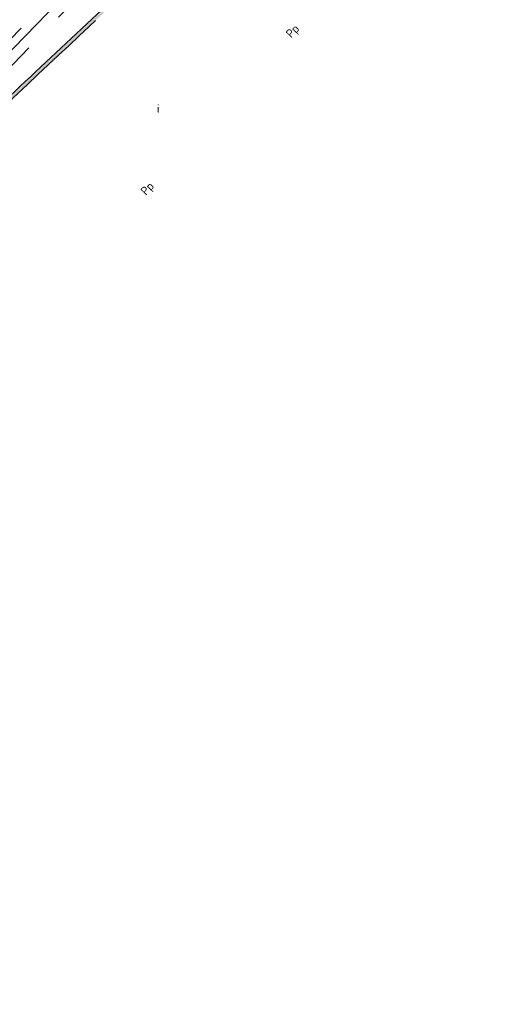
# Model space of a CAD drawing. Header units: metres. Extents: x 92403 to 95147, y 464428 to 465602.
# Tile 337 of 568: x 93116 to 93136, y 464850 to 464892. Entities that reach past the tile are written whole.
import ezdxf

# ---------------------------------------------------------------- set-up
doc = ezdxf.new("R2010")
doc.units = ezdxf.units.M
for name, pattern in [('RI-GWA', [18.45, 6, -1.8, 1.75, -1.8, 1.75, -1.8, 1.75, -1.8]), ('RI-HWA_KOLKAANSLUITING', [4.3, 2.5, -1.8]), ('VH-TROTTOIRBAND', [15, 5, -2, 2, -2, 2, -2])]:
    doc.linetypes.add(name, pattern=pattern)
doc.layers.add('B-OI-RI-GWA_TRANSPORTLEIDING-G', color=7, linetype='RI-GWA', lineweight=18, true_color=0xff8400)
for name, color, linetype, lineweight in [('B-WE-VH-VERHARDING_FUNDERING-G', 252, 'CONTINUOUS', 18), ('N-WE-RI-HWA_KOLKAANSLUITING-G', 150, 'RI-HWA_KOLKAANSLUITING', 25), ('N-WE-VH-KANTOPSLUITING_TROTTOIRBAND-G', 7, 'VH-TROTTOIRBAND', 35), ('N-WE-VH-KANTOPSLUITING_TROTTOIRBAND_130 150-T18', 10, 'CONTINUOUS', 18), ('N-WE-VH-KANTOPSLUITING_VOORKANTBAND-G', 50, 'CONTINUOUS', 35), ('N-WE-VH-VERHARDING_BETON_INRITBLOKKEN-A', 253, 'CONTINUOUS', 0)]:
    doc.layers.add(name, color=color, linetype=linetype, lineweight=lineweight)
doc.styles.add('NLCS-ISO-M200-T18', font='NLCS-ISO.ttf', dxfattribs={"height": 0.36})

msp = doc.modelspace()

# ---------------------------------------------------------------- hatches: boundary and pattern name
at = {"layer": 'N-WE-VH-VERHARDING_BETON_INRITBLOKKEN-A', "transparency": 33554687}
h = msp.add_hatch(color=256, dxfattribs=at)
h.dxf.hatch_style = 1
h.paths.add_polyline_path([(93126.212665, 464899.251952), (93126.318586, 464899.145742), (93119.335596, 464892.181745), (93114.1243, 464887.296673), (93114.021532, 464887.405937), (93119.231406, 464892.289683)])

# ---------------------------------------------------------------- linework, layer by layer
at = {"layer": 'B-OI-RI-GWA_TRANSPORTLEIDING-G'}
msp.add_lwpolyline([(93446.043344, 465256.115521), (93414.928619, 465230.784301), (93385.545, 465207.335), (93345.02, 465172.545), (93309.939, 465138.03), (93281.489, 465106.16), (93272.55, 465095.75), (93246.12, 465056.88), (93231.409, 465035.78), (93221.1, 465020.839), (93190.047, 464975.644), (93154.17, 464931), (93110.8, 464886.38), (93068.919, 464854.632), (93060.958017, 464850.622994)], dxfattribs=at)
at = {"layer": 'B-WE-VH-VERHARDING_FUNDERING-G', "lineweight": 13, "flags": 128}
msp.add_lwpolyline([(93446.264317, 465255.844097), (93415.148269, 465230.5118), (93385.768221, 465207.065349), (93345.256997, 465172.287175), (93310.192549, 465137.78846), (93281.752342, 465105.929431), (93272.828361, 465095.536921), (93246.408279, 465056.681507), (93231.696596, 465035.580527), (93221.388276, 465020.640512), (93190.32804, 464975.434982), (93154.432482, 464930.767889), (93111.032529, 464886.117072), (93069.104965, 464854.333774), (93061.115419, 464850.310399)], dxfattribs=at)
at = {"layer": 'N-WE-RI-HWA_KOLKAANSLUITING-G', "flags": 128}
msp.add_lwpolyline([(93104.817098, 464879.829838), (93109.510591, 464883.845792), (93121.69637, 464896.42741), (93114.783229, 464903.608533)], dxfattribs=at)
at = {"layer": 'N-WE-VH-KANTOPSLUITING_TROTTOIRBAND-G', "lineweight": 15, "flags": 128}
for points in [[(93065.866714, 464844.698776), (93063.678306, 464849.205677, -0.39791827), (93064.442611, 464851.630142), (93067.389663, 464853.270833), (93074.325807, 464856.972774), (93084.707572, 464862.758674, -0.079386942), (93086.145246, 464863.283465), (93087.543321, 464863.554602, 0.118234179), (93091.898811, 464865.409775), (93094.714806, 464867.523464), (93097.756324, 464872.924978), (93100.503907, 464875.160514, -0.411928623), (93100.924464, 464875.118957), (93101.718716, 464874.158203, 0.414479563), (93102.352582, 464874.098357, 0.0072625), (93109.663578, 464880.334742, -0.000462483), (93112.524799, 464883.04124), (93113.253165, 464883.728839, 0.414036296), (93113.271667, 464884.364773), (93112.414229, 464885.274151, -0.414254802), (93112.426726, 464885.698261, -0.001111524), (93119.335596, 464892.181745), (93127.026655, 464899.851885, -0.414213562), (93127.450919, 464899.851307), (93128.333598, 464898.966221, 0.414213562), (93128.969994, 464898.965354), (93129.069115, 464899.064206), (93139.510609, 464909.724335, 0.002257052), (93145.968021, 464916.578031, 0.000004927), (93145.982049, 464916.593056, 0.001196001), (93149.378579, 464920.248422, 0.414297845), (93149.35362, 464920.88442), (93148.435769, 464921.732706, -0.421951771), (93148.425394, 464922.163003, 0.002336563), (93151.744568, 464925.940308, 0.001658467), (93154.078992, 464928.640143, 0.000358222), (93154.079131, 464928.640306, -0.414407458), (93154.502436, 464928.672913), (93155.451359, 464927.859288, 0.414376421), (93156.086051, 464927.908186, 0.002261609), (93159.247013, 464931.632903, 0.007728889), (93177.269848, 464953.751082, 0.000867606), (93177.922232, 464954.535338, 0.414512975), (93177.862606, 464955.169261), (93176.899547, 464955.9659, -0.414819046), (93176.859784, 464956.389046, 0.005911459), (93181.188285, 464961.766544, 0.000890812), (93181.188615, 464961.766964, -0.415253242), (93181.61021, 464961.818344), (93182.594301, 464961.047669, 0.414512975), (93183.226326, 464961.124865, 0.000576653), (93183.643211, 464961.659587, 0.002753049), (93195.586409, 464977.049583, 0.004154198), (93201.190199, 464984.46811, 0.414370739), (93201.096935, 464985.097808), (93200.092955, 464985.842337, -0.414413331), (93200.030766, 464986.262423, 0.002644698), (93203.514938, 464991.021117, -0.408456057), (93203.930314, 464991.084311), (93204.935088, 464990.345828, 0.416684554), (93205.56642, 464990.444991, 0.002514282), (93208.837619, 464995.023622, -0.001300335), (93227.245239, 465021.991969, 0.000224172), (93227.918828, 465022.983687, 0.414279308), (93227.799051, 465023.608783), (93226.763811, 465024.310915, -0.413615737), (93226.683579, 465024.727082), (93229.482272, 465028.871729)], [(93117.573585, 464896.497381), (93116.348809, 464895.275936, 0.001757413), (93105.4169, 464884.989846, -0.017395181), (93087.944845, 464870.697879), (93087.253576, 464870.172788, -0.403853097), (93083.322782, 464870.638897), (93082.904503, 464871.150762, -0.422049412), (93083.367504, 464875.208345), (93083.969201, 464875.673825), (93092.541342, 464882.305382, 0.02004334), (93111.024671, 464899.259566, 0.002399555), (93112.952329, 464901.112378)]]:
    msp.add_lwpolyline(points, format="xyb", dxfattribs=at)
at = {"layer": 'N-WE-VH-KANTOPSLUITING_VOORKANTBAND-G', "linetype": 'Continuous', "lineweight": 15, "flags": 128}
msp.add_lwpolyline([(93171.508, 464962.398), (93172.080663, 464961.931189, -0.421676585), (93172.519608, 464957.657465, -0.000033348), (93172.495, 464957.628, -0.007751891), (93154.54, 464935.591, -0.006572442), (93145.367, 464924.969, -0.003625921), (93135.085, 464913.995), (93124.700811, 464903.393376), (93116.453, 464895.168, 0.001758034), (93105.518, 464884.879, -0.017397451), (93088.03565, 464870.578486), (93087.344308, 464870.053341, -0.403853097), (93083.206631, 464870.543982), (93082.788351, 464871.055847, -0.422049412), (93083.275721, 464875.326987), (93083.877418, 464875.792467), (93092.446963, 464882.422015, 0.020042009), (93110.920075, 464899.367094, 0.010482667), (93119.204, 464907.591, 0.010337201), (93138.613, 464927.754, 0.012815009), (93156.436867, 464948.533957, 0.003459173), (93167.235251, 464961.941307, -0.42177143)], format="xyb", close=True, dxfattribs=at)
msp.add_lwpolyline([(93063.543372, 464849.140157, -0.39791827), (93064.369648, 464851.761201), (93067.317862, 464853.402538), (93074.253976, 464857.104464), (93084.63455, 464862.8897, -0.079386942), (93086.116688, 464863.430721), (93087.516556, 464863.702206, 0.118269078), (93091.809117, 464865.530005), (93094.599562, 464867.624515), (93094.599562, 464867.624515), (93097.639582, 464873.023371), (93100.409239, 464875.276866, -0.411928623), (93101.040073, 464875.214531), (93101.834325, 464874.253777, 0.414479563), (93102.256903, 464874.21388, 0.007260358), (93109.562456, 464880.445567, -0.00046215), (93112.421821, 464883.150307), (93113.150196, 464883.837913, 0.414036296), (93113.16253, 464884.261869), (93112.305092, 464885.171247, -0.414254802), (93112.323838, 464885.807412, -0.001111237), (93119.231406, 464892.289683)], format="xyb", dxfattribs=at)

# ---------------------------------------------------------------- texts
at = {"layer": 'N-WE-VH-KANTOPSLUITING_TROTTOIRBAND_130 150-T18', "char_height": 0.36, "width": 4.66934953, "attachment_point": 1, "rotation": 46.1545594, "style": 'NLCS-ISO-M200-T18'}
for insert in [(93126.74867, 464891.114229), (93120.610447, 464884.468479)]:
    msp.add_mtext('Pp', dxfattribs=dict(at, insert=insert))
at = {"layer": 'N-WE-VH-KANTOPSLUITING_TROTTOIRBAND_130 150-T18', "insert": (93121.334245, 464888.089341), "char_height": 0.36, "width": 4.66934953, "attachment_point": 1, "style": 'NLCS-ISO-M200-T18'}
msp.add_mtext('i', dxfattribs=at)

doc.saveas('drawing.dxf')
